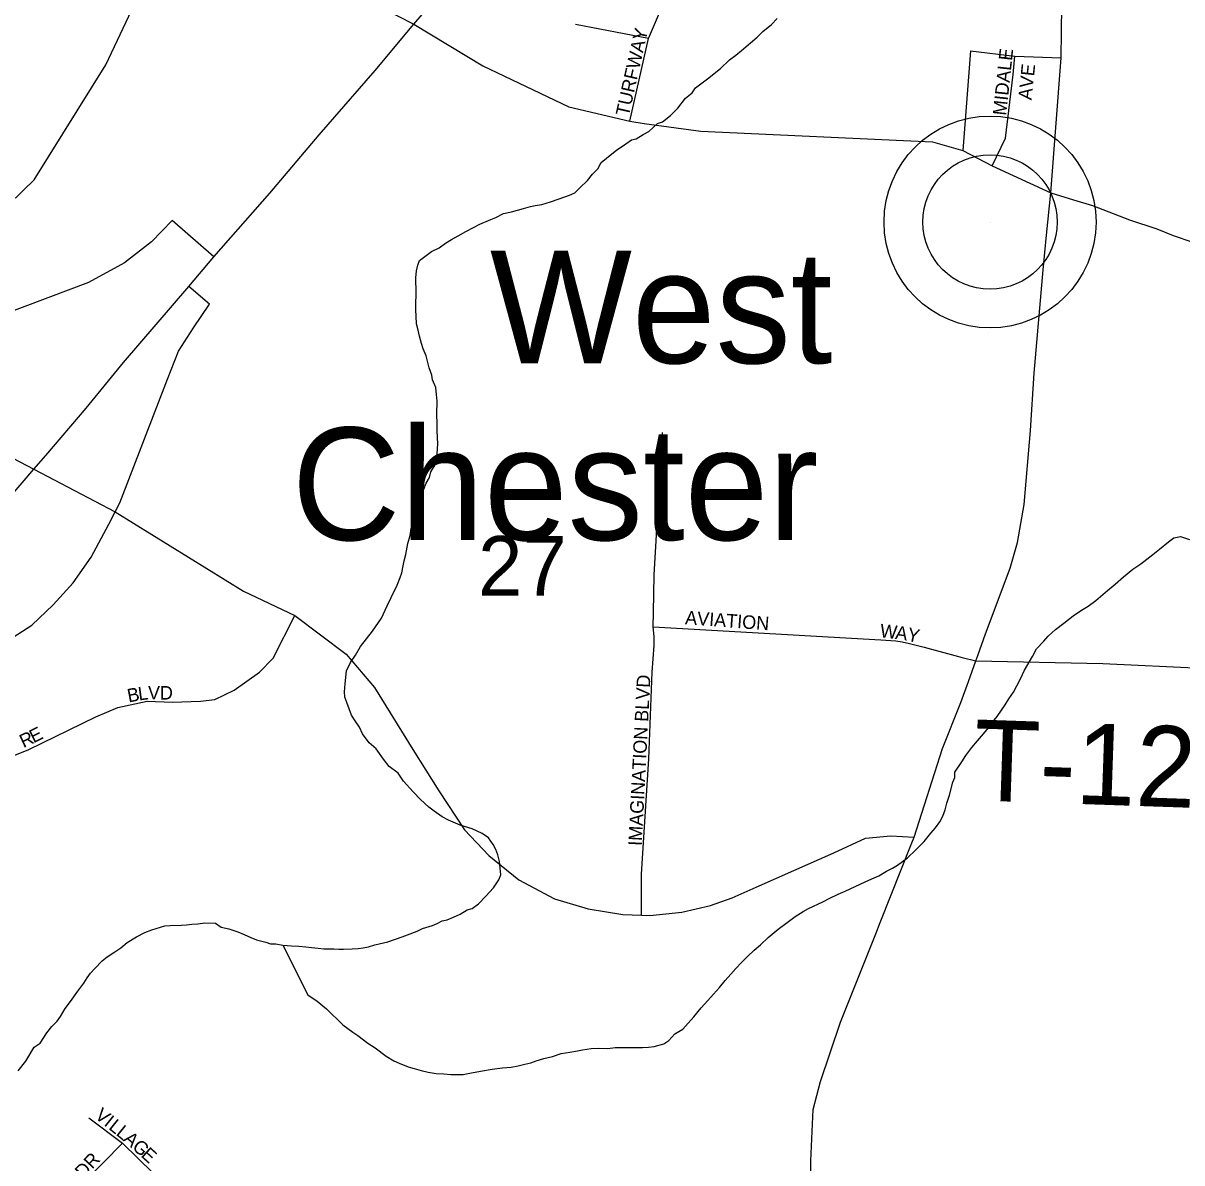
# Model space of a CAD drawing. Extents: x 1310247 to 1552180, y 377264 to 706493.
# Drawn here: x 1424262 to 1428558, y 484836 to 489060 of the extents above; entities that cross this region are included whole.
import ezdxf

# ---------------------------------------------------------------- set-up
doc = ezdxf.new("R2010")
doc.units = 0
for name, color, linetype in [('GM_X_County_Road', 7, 'Continuous'), ('GM_X_Interchange_Ramps', 7, 'Continuous'), ('GM_X_Interstate_Route', 7, 'Continuous'), ('GM_X_Minor_River', 7, 'Continuous'), ('GM_X_Section_Text', 7, 'Continuous'), ('GM_X_Township_Road', 7, 'Continuous'), ('GM_X_Township_Road_Text', 7, 'Continuous'), ('GM_X_Township_Subdivision', 7, 'Continuous'), ('GM_X_Township_Subdivision_Text', 7, 'Continuous'), ('GM_X_Unincorporated', 7, 'Continuous'), ('GM_X_Unincorporated_Location', 7, 'Continuous'), ('GM_X_Unincorporated_Text', 7, 'Continuous')]:
    doc.layers.add(name, color=color, linetype=linetype)

msp = doc.modelspace()

# ---------------------------------------------------------------- linework, layer by layer
at = {"layer": 'GM_X_County_Road'}
for points in [[(1428071.5, 488432.1), (1428071.5, 488432.1), (1428109.7, 488932), (1428113, 489124.6), (1428157.6, 489517.4), (1428185.3, 489642.2), (1428252.3, 489770.7), (1428370.4, 489902.4), (1428519, 490030.4), (1428716.9, 490189.5), (1428826.6, 490284.9), (1429108.1, 490523.8), (1429489.4, 490879.6), (1429724.6, 491155.6)], [(1424836.6, 489474.9), (1425180.2, 489329.1), (1425710.5, 489056.4), (1425966.6, 488901.9), (1426284.5, 488750), (1426511.8, 488696.9), (1426564.2, 488688.2), (1426774.6, 488659.9), (1427633.8, 488621.1), (1427745.5, 488588), (1427854.9, 488531.3), (1428071.5, 488432.1)], [(1428056.1, 488274.3), (1428071.5, 488432.1)], [(1427766.4, 486620), (1427793.6, 486697.1), (1427800.9, 486716.9), (1427830.2, 486796.3), (1427921.5, 487040.8), (1427948.8, 487135.4), (1427973.1, 487276.3), (1427996.8, 487550.5), (1428010.8, 487762.7), (1428043.5, 488145.5), (1428056.1, 488274.3)], [(1423195.8, 488002), (1423825.7, 487655.6), (1424301.8, 487406.7), (1424603.3, 487249.1)], [(1424603.3, 487249.1), (1425079.5, 486955.3), (1425269.9, 486865.3), (1425459.2, 486721), (1425564.5, 486597.7), (1425707.3, 486367.6), (1425802.9, 486215.2), (1425898.5, 486069.7), (1425988.6, 485975.4), (1426099.4, 485885.3), (1426232.5, 485814.7), (1426357.2, 485777.2), (1426484.7, 485756.5), (1426554.1, 485753.6), (1426585.9, 485752.3), (1426703.7, 485764.8), (1426810.4, 485789.7), (1426890.8, 485818.8), (1426979.5, 485857.6), (1427119.5, 485920), (1427267.7, 485985.2), (1427385.5, 486039.2), (1427478.4, 486047.5), (1427565.3, 486043.7)], [(1427556.6, 486021.7), (1427565.3, 486043.7), (1427670.6, 486371.8), (1427738.9, 486542.3), (1427766.4, 486620)], [(1427439.7, 485726.9), (1427556.6, 486021.7)], [(1427620.4, 480781.4), (1427584.9, 480939.8), (1427339.5, 481978.9), (1427215.6, 482588.1), (1427195.4, 482768.2), (1427186.8, 483512.8), (1427175.2, 483974), (1427182.5, 484333.7), (1427182.5, 484843.5), (1427191.1, 485033.6), (1427218.5, 485137.3), (1427291.9, 485357.7), (1427423, 485684.6), (1427439.7, 485726.9)]]:
    msp.add_lwpolyline(points, dxfattribs=at)
at = {"layer": 'GM_X_Interchange_Ramps'}
for points in [[(1424969.5, 488194.7), (1424814.4, 488328.7), (1424738.1, 488250.2), (1424638.3, 488172.3), (1424504.6, 488099.5), (1424193.5, 487981.3), (1424066.9, 487916.8), (1423971.9, 487844.5), (1423900.2, 487771.5), (1423850.2, 487701.8), (1423825.7, 487655.6)], [(1424603.3, 487249.1), (1424620.3, 487282.5), (1424797.4, 487740.4), (1424838.1, 487844.6), (1424893.1, 487931.7), (1424953.3, 488019.3), (1424876.2, 488084.6)], [(1423520.9, 486488.9), (1423617.6, 486409.3), (1423689.2, 486482.3), (1423745.2, 486525.6), (1423880.9, 486606.3), (1424171.7, 486751.3), (1424294.7, 486828.5), (1424373.9, 486904.7), (1424447.4, 486985.6), (1424514.7, 487081.5), (1424579.8, 487203.1), (1424603.3, 487249.1)]]:
    msp.add_lwpolyline(points, dxfattribs=at)
at = {"layer": 'GM_X_Interstate_Route'}
msp.add_lwpolyline([(1424163.1, 487247.2), (1424301.8, 487406.7), (1424345.9, 487457.3), (1424496.2, 487633.7), (1424634.4, 487802.3), (1424876.2, 488084.6), (1424969.5, 488194.7), (1425176.6, 488430.5), (1425359.5, 488646.6), (1425566.6, 488884.4), (1425710.5, 489056.4), (1425944.4, 489328.4)], dxfattribs=at)
at = {"layer": 'GM_X_Minor_River'}
for points in [[(1426496.6, 488612.9), (1426516.9, 488628.5), (1426534.9, 488632.1), (1426561.2, 488647.7), (1426581.4, 488659.3), (1426613.9, 488688.8), (1426632, 488694.4), (1426662.4, 488717.9), (1426688.9, 488745.4), (1426717.7, 488783), (1426742, 488802.6), (1426754.3, 488820.4), (1426774.6, 488836), (1426798.9, 488853.6), (1426847.6, 488892.8), (1426880.2, 488924.2), (1426904.5, 488941.8), (1426924.8, 488959.4), (1426983.7, 489008.4), (1427004.1, 489030.1), (1427036.6, 489055.5), (1427057, 489077.2)], [(1425839.1, 486106.1), (1425815.4, 486118.6), (1425785.8, 486139.3), (1425766.2, 486153.8), (1425734.8, 486182.5), (1425707.4, 486211.2), (1425672.3, 486250.1), (1425653, 486280.7), (1425619.5, 486305.5), (1425598.1, 486332), (1425570.9, 486370.7), (1425545.4, 486393.3), (1425520.1, 486426), (1425508.7, 486450.3), (1425493.2, 486474.8), (1425479.6, 486495.1), (1425462.6, 486541.7), (1425455, 486561.9), (1425453.4, 486582), (1425456, 486612.1), (1425461, 486660.2), (1425475.6, 486690), (1425494.1, 486717.8), (1425512.7, 486749.5), (1425557.8, 486806.8), (1425590.7, 486854.3), (1425611.6, 486900.1), (1425626.2, 486931.9), (1425649.1, 486977.6), (1425659.6, 487005.5), (1425666, 487023.5), (1425670.5, 487049.5), (1425674.8, 487067.5), (1425681.3, 487091.4), (1425688.1, 487131.5), (1425696.7, 487161.4), (1425701.2, 487187.4), (1425709.7, 487209.3), (1425716.2, 487235.3), (1425726.5, 487253.2), (1425733.1, 487281.1), (1425737.6, 487307.2), (1425748.1, 487333), (1425756.5, 487355), (1425768.9, 487376.8), (1425773.3, 487396.8), (1425791.9, 487426.5), (1425794.3, 487446.6), (1425796.7, 487464.6), (1425799.4, 487500.7), (1425796.4, 487549), (1425796.9, 487575), (1425795.6, 487611.2), (1425796.6, 487659.4), (1425795.1, 487683.5), (1425791.6, 487709.7), (1425780.2, 487738.1), (1425776.6, 487756.2), (1425767.2, 487782.5), (1425756.1, 487826.9), (1425744.6, 487853.3), (1425739.1, 487873.5), (1425731.6, 487899.7), (1425726.1, 487921.9), (1425720.6, 487946.2), (1425719.1, 487974.3), (1425717.6, 487998.4), (1425719.3, 488078.7), (1425717.7, 488098.8), (1425718, 488116.9), (1425720.6, 488143), (1425725, 488163), (1425731.3, 488180.9), (1425775.9, 488214.1), (1425804.1, 488227.6), (1425828.4, 488245.2), (1425850.7, 488258.8), (1425874.9, 488272.3), (1425903.2, 488287.8), (1425931.4, 488303.3), (1425955.6, 488314.8), (1425995.9, 488332.1), (1426014, 488339.7), (1426042.3, 488355.2), (1426072.3, 488360.6), (1426116.5, 488373.7), (1426142.6, 488381.2), (1426160.6, 488384.9), (1426184.7, 488388.4), (1426216.8, 488397.8), (1426249, 488409.1), (1426287.2, 488422.4), (1426307.3, 488432), (1426325.6, 488449.7), (1426354.1, 488477.2), (1426372.6, 488501), (1426392.9, 488520.6), (1426405.4, 488544.5), (1426444, 488575.8), (1426462.2, 488589.5), (1426496.6, 488612.9)], [(1427933.7, 486580.9), (1427946.5, 486604.6), (1427959.2, 486630.3), (1427974.2, 486662), (1428003.8, 486713.2), (1428018.7, 486740.9), (1428045.6, 486770.2), (1428062.2, 486787.7), (1428089, 486813), (1428119.8, 486836.1), (1428154.7, 486863.2), (1428185.4, 486884.3), (1428209.9, 486899.6), (1428238.7, 486920.8), (1428281.9, 486957.6), (1428310.7, 486980.8), (1428341.6, 487008), (1428376.5, 487037), (1428405.2, 487056.2), (1428450.3, 487091), (1428475, 487110.3), (1428507.9, 487137.4), (1428528.4, 487152.8), (1428552.6, 487158.1), (1428586.4, 487147)], [(1425224.8, 485642.8), (1425318.1, 485458.5), (1425351.6, 485435.3), (1425386.8, 485406.2), (1425447.3, 485348.1), (1425484.7, 485320.9), (1425502.4, 485308.3), (1425539.6, 485279.1), (1425567.2, 485262.2), (1425608.5, 485230.8), (1425636.1, 485213.9), (1425655.9, 485205.2), (1425689.6, 485192.2), (1425711.5, 485185.5), (1425737.4, 485178.7), (1425763.3, 485171.9), (1425793.2, 485166.9), (1425821.3, 485166.1), (1425847.3, 485163.3), (1425893.5, 485163.9), (1425923.7, 485169), (1425958.1, 485176), (1426000.4, 485182.7), (1426038.7, 485187.5), (1426070.9, 485190.6), (1426097.1, 485195.8), (1426121.4, 485201.1), (1426143.6, 485206.4), (1426163.9, 485213.8), (1426192.2, 485223), (1426224.6, 485230), (1426257, 485241.1), (1426289.2, 485246.1), (1426317.5, 485251.3), (1426335.6, 485254.8), (1426367.9, 485259.8), (1426394, 485261), (1426430.1, 485259.9), (1426456.3, 485263.1), (1426502.5, 485263.7), (1426528.5, 485262.9), (1426558.7, 485264), (1426580.8, 485265.3), (1426600.9, 485266.7), (1426637.3, 485277.6), (1426655.7, 485289.1), (1426678.6, 485314.5), (1426707.2, 485331.7), (1426727.9, 485353.2), (1426748.6, 485376.6), (1426775.7, 485409.9), (1426800.6, 485437.3), (1426821.3, 485460.7), (1426844.1, 485486.1), (1426864.9, 485511.6), (1426885.7, 485535), (1426904.4, 485556.5), (1426925.1, 485578), (1426947.8, 485601.4), (1426972.6, 485624.7), (1426995.2, 485644.1), (1427024.1, 485671.3), (1427061.2, 485702.3), (1427094, 485727.4), (1427124.7, 485748.5), (1427153.4, 485767.7), (1427173.8, 485779.1), (1427226.7, 485803.6), (1427253.1, 485816.9), (1427283.7, 485832), (1427310.1, 485843.2), (1427383.3, 485877.1), (1427407.8, 485888.4), (1427434.2, 485899.6), (1427462.8, 485916.8), (1427485.2, 485928.2), (1427503.6, 485939.7), (1427540.5, 485966.6), (1427571.4, 485995.8), (1427602.5, 486027), (1427627.5, 486058.3), (1427644.1, 486077.9), (1427660.8, 486099.5), (1427671.4, 486121.2), (1427680.2, 486145), (1427686.9, 486168.9), (1427695.8, 486198.8), (1427709.2, 486246.5), (1427715.8, 486264.4), (1427716.3, 486284.4), (1427741.5, 486321.8), (1427756.3, 486345.4), (1427779.2, 486374.9), (1427800, 486400.3), (1427814.6, 486417.9), (1427841.6, 486449.2), (1427856.2, 486468.8), (1427872.9, 486490.4), (1427902.2, 486533.7), (1427916.9, 486555.3), (1427933.7, 486580.9)], [(1424243.3, 485177.2), (1424272, 485212.8), (1424302.9, 485264.3), (1424325.2, 485279.9), (1424349.9, 485317.6), (1424368.4, 485341.3), (1424388.7, 485361), (1424401.1, 485378.8), (1424417.6, 485408.5), (1424438.1, 485434.2), (1424464.8, 485471.8), (1424487.4, 485501.5), (1424499.8, 485521.3), (1424512.1, 485539.1), (1424528.4, 485556.9), (1424554.9, 485584.5), (1424573.2, 485600.1), (1424601.5, 485617.6), (1424623.8, 485633.2), (1424648.1, 485652.8), (1424682.5, 485674.2), (1424712.8, 485689.6), (1424738.9, 485699.1), (1424787.1, 485714.2), (1424807.1, 485715.8), (1424849.1, 485716.9), (1424867.1, 485718.6), (1424887.1, 485720.1), (1424909.1, 485721.7), (1424935.1, 485725.2), (1424975, 485724.3), (1424996.6, 485709.8), (1425024.5, 485703.2), (1425058.2, 485692.5), (1425081.9, 485682), (1425105.7, 485671.4), (1425127.4, 485663), (1425161.2, 485654.2), (1425179, 485647.8), (1425199, 485647.4), (1425224.8, 485642.8), (1425256.7, 485640.2), (1425284.7, 485639.6), (1425310.6, 485637), (1425330.5, 485634.6), (1425356.4, 485632.1), (1425376.3, 485629.7), (1425414.2, 485628.9), (1425432.2, 485628.5), (1425450.1, 485628.1), (1425482.1, 485629.5), (1425504.1, 485631), (1425522.1, 485632.7), (1425542.1, 485636.3), (1425566.2, 485643.8), (1425614.4, 485654.8), (1425666.6, 485673.8), (1425686.8, 485681.5), (1425723, 485694.8), (1425743.1, 485704.4), (1425779.3, 485715.7), (1425797.4, 485723.3), (1425815.6, 485733), (1425833.6, 485736.7), (1425857.8, 485746.2), (1425881.9, 485757.7), (1425908.2, 485773.3), (1425926.3, 485778.9), (1425950.6, 485796.5), (1425977.1, 485824), (1426005.7, 485855.6), (1426026.2, 485885.3), (1426032.6, 485903.2), (1426031.1, 485929.4), (1426027.6, 485953.5), (1426022.1, 485977.8), (1426014.5, 485998), (1426004.9, 486016.3), (1425987.5, 486040.7), (1425963.8, 486057.3), (1425926.2, 486074.1), (1425882.6, 486087.1), (1425839.1, 486106.1)]]:
    msp.add_lwpolyline(points, dxfattribs=at)
at = {"layer": 'GM_X_Township_Road'}
for points in [[(1428071.5, 488432.1), (1428155.5, 488405.8), (1428226.4, 488384.5), (1428364.1, 488331.9), (1428465.4, 488298.4), (1428525.1, 488273.1), (1428598, 488248.8)], [(1427793.6, 486697.1), (1428264.2, 486686.4), (1428998.9, 486652.1), (1428981, 486461.7), (1428962.6, 486225.5), (1428952, 486098.3), (1428925.1, 485842.9), (1428901.1, 485573.5), (1428893.9, 485477.4), (1428895.6, 485425.7), (1428913.9, 485370.2), (1428943.8, 485319.8), (1428999.8, 485246.4), (1429079.6, 485143), (1429132.6, 485067.9), (1429202.9, 485032.7), (1429291, 485015.8), (1429411.4, 484991.5), (1429426.1, 484991.4)]]:
    msp.add_lwpolyline(points, dxfattribs=at)
at = {"layer": 'GM_X_Township_Subdivision'}
for points in [[(1423878, 488579.3), (1424117.6, 488429.8), (1424145.8, 488418.4), (1424162.1, 488411.9), (1424192.8, 488409.9), (1424220.4, 488408), (1424236.8, 488414.4), (1424263.9, 488441.6), (1424302.7, 488479.9), (1424568.7, 488905.6), (1424836.6, 489474.9)], [(1426511.8, 488696.9), (1426580.3, 489004), (1426621, 489098.4), (1426676.3, 489154.8), (1426761.5, 489190.9), (1427076, 489311.2)], [(1426580.3, 489004), (1426310.3, 489055.5)], [(1427773.9, 488958.3), (1427745.5, 488588)], [(1427773.9, 488958.3), (1427938.9, 488938.3), (1428109.7, 488932)], [(1427854.9, 488531.3), (1427903.4, 488633.6), (1427931.8, 488870.5), (1427938.9, 488938.3)], [(1426554.1, 485753.6), (1426554.1, 485905.7), (1426581.5, 486333.7), (1426593.9, 486654.7), (1426601.4, 486754.2), (1426601.4, 486786.6), (1426598.2, 486822.2), (1426598.9, 486876.2), (1426601.4, 487015.5), (1426632.1, 487543.3)], [(1423606, 486010.9), (1423749.9, 486104.2), (1424080.4, 486287), (1424282.6, 486368.7), (1424531.4, 486489.3), (1424613.1, 486524.3), (1424721.9, 486547.6), (1424815.3, 486543.7), (1424920.2, 486547.6), (1424972.7, 486553.4), (1425044.6, 486588.4), (1425138, 486654.5), (1425188.5, 486707), (1425269.9, 486865.3)], [(1426598.2, 486822.2), (1427441.6, 486774.6), (1427497.3, 486770.5), (1427520.4, 486767.8), (1427547.7, 486760.9), (1427602.1, 486747.4), (1427743.5, 486709.3), (1427793.6, 486697.1)], [(1424505.7, 485002.7), (1424630.3, 484908.9), (1424743.5, 484797.8), (1424799.6, 484740.2), (1424825.5, 484696.4), (1424900.1, 484444.6), (1424971.6, 484202.9), (1424981.6, 484171.1), (1424995.2, 484144.6), (1425014.8, 484119.6), (1425039.4, 484098.3), (1425067.2, 484082.3)], [(1424086.8, 484125.1), (1424091.3, 484213), (1424094.1, 484245.9), (1424100.4, 484282.4), (1424111.8, 484323.4), (1424124.7, 484356.7), (1424142.5, 484392.4), (1424164.3, 484426.8), (1424181.8, 484449.7), (1424203.1, 484473.6), (1424630.3, 484908.9)]]:
    msp.add_lwpolyline(points, dxfattribs=at)
at = {"layer": 'GM_X_Unincorporated'}
for radius in [392.8, 249]:
    msp.add_circle((1427846.7, 488323.4), radius, dxfattribs=at)
at = {"layer": 'GM_X_Unincorporated_Location'}
msp.add_line((1427846.7, 488323.4), (1427846.7, 488323.4), dxfattribs=at)

# ---------------------------------------------------------------- texts
at = {"layer": 'GM_X_Section_Text'}
msp.add_text('27', height=221, rotation=0, dxfattribs=at).set_placement((1425948.7, 486938.1))
at = {"layer": 'GM_X_Township_Road_Text'}
msp.add_text('T-125', height=300, rotation=358.0445, dxfattribs=at).set_placement((1427781.5, 486179.7))
at = {"layer": 'GM_X_Township_Subdivision_Text'}
for s, rotation, p in [('TURFWAY', 77.3795, (1426507.1, 488713)), ('MIDALE', 83.8832, (1427906.2, 488716.5)), ('AVE', 84.0989, (1428000.6, 488773.7)), ('AVIATION', 355.7954, (1426715, 486832.7)), ('W', 353.877, (1427436.9, 486784.3)), ('A', 351.6767, (1427493.3, 486778.2)), ('Y', 348.1671, (1427536, 486772)), ('IMAGINATION BLVD', 87.0536, (1426555.3, 486009.8)), ('B', 10.9837, (1424653.2, 486542.1)), ('L', 7.452, (1424691.3, 486549.5)), ('V', 359.1803, (1424724.3, 486554)), ('D', 359.6841, (1424768.8, 486553.4)), ('R', 24.9479, (1424263.2, 486373)), ('E', 26.4796, (1424300.5, 486390.4)), ('V', 321.3027, (1424524.6, 485004.7)), ('I', 321.3063, (1424558.9, 484977.2)), ('L', 321.3103, (1424576.1, 484963.4)), ('L', 320.8836, (1424603.5, 484941.5)), ('A', 318.6887, (1424630.4, 484919.6)), ('G', 317.8836, (1424663.3, 484890.7)), ('DR', 47.1199, (1424485.5, 484774.9)), ('E', 317.8605, (1424696, 484861.2))]:
    msp.add_text(s, height=50, rotation=rotation, dxfattribs=at).set_placement(p)
at = {"layer": 'GM_X_Unincorporated_Text'}
for s, p in [('West', (1425992.7, 487799.9)), ('Chester', (1425257.9, 487144.3))]:
    msp.add_text(s, height=417, rotation=0, dxfattribs=at).set_placement(p)

doc.saveas('drawing.dxf')
